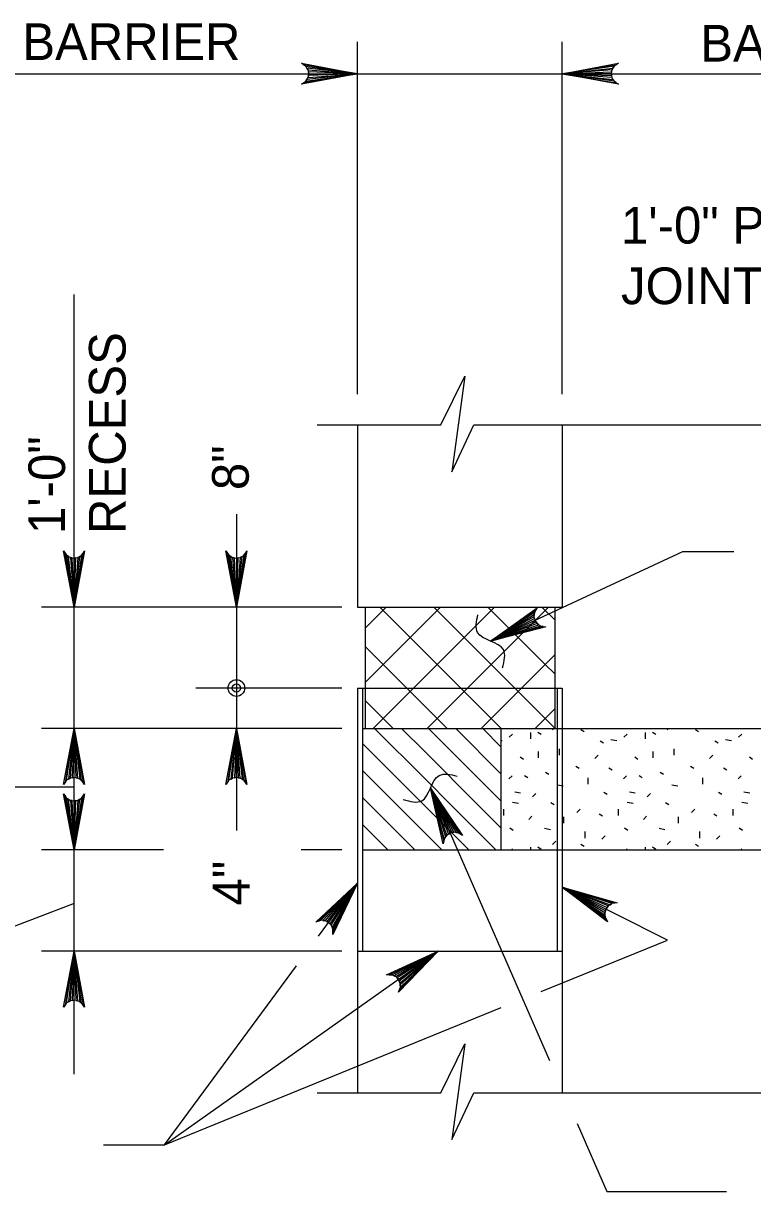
# Model space of a CAD drawing. Extents: x 638167 to 640248, y 296544 to 298920.
# Drawn here: x 639942.3 to 640003.4, y 296855.3 to 296953.1 of the extents above; entities that cross this region are included whole.
import ezdxf

# ---------------------------------------------------------------- set-up
doc = ezdxf.new("R2010")
doc.units = 0
doc.layers.add('1', color=7, linetype='Continuous')
doc.layers.add('57', color=7, linetype='Continuous')

# ---------------------------------------------------------------- blocks, each defined once
blk = doc.blocks.new('DIMDOT')
at = {"layer": '57'}
for radius in [2, 1]:
    blk.add_circle((0, 0), radius, dxfattribs=at)

msp = doc.modelspace()

# ---------------------------------------------------------------- linework, layer by layer
at = {"layer": '1'}
for p, q in [((639970.336, 296922.077), (639970.336, 296951.547)), ((639987.481, 296922.077), (639987.481, 296951.547)), ((639941.261, 296948.882), (640107.801, 296948.882)), ((639946.597, 296865.172), (639946.597, 296930.417)), ((639966.949, 296919.492), (639977.309, 296919.492)), ((639970.336, 296919.492), (639970.336, 296904.252)), ((639980.08, 296919.492), (640025.054, 296919.492)), ((639987.481, 296919.492), (639987.481, 296904.252)), ((639960.186, 296912.032), (639960.186, 296885.559)), ((639997.556, 296908.884), (639981.475, 296901.41)), ((640001.859, 296908.884), (639997.556, 296908.884)), ((639969.019, 296904.252), (639943.879, 296904.252)), ((639970.336, 296904.252), (639987.481, 296904.252)), ((639970.971, 296904.252), (639970.971, 296897.478)), ((639970.971, 296902.479), (639972.744, 296904.252)), ((639976.996, 296899.453), (639972.198, 296904.252)), ((639972.471, 296899.453), (639977.269, 296904.252)), ((639981.522, 296899.453), (639976.723, 296904.252)), ((639976.996, 296899.453), (639981.522, 296903.979)), ((639981.522, 296903.979), (639981.249, 296904.252)), ((639981.522, 296899.453), (639986.32, 296904.252)), ((639981.522, 296903.979), (639981.795, 296904.252)), ((639986.047, 296899.453), (639981.522, 296903.979)), ((639986.846, 296903.18), (639985.774, 296904.252)), ((639986.846, 296904.252), (639986.846, 296897.478)), ((639972.471, 296899.453), (639970.971, 296900.953)), ((639970.971, 296897.954), (639972.471, 296899.453)), ((639971.635, 296894.092), (639976.996, 296899.453)), ((639977.832, 296894.092), (639972.471, 296899.453)), ((639976.16, 296894.092), (639981.522, 296899.453)), ((639981.522, 296894.928), (639976.996, 296899.453)), ((639981.522, 296894.928), (639986.047, 296899.453)), ((639986.846, 296894.129), (639981.522, 296899.453)), ((639986.047, 296899.453), (639986.846, 296900.252)), ((639986.846, 296898.654), (639986.047, 296899.453)), ((639969.019, 296897.478), (639956.789, 296897.478)), ((639970.336, 296897.478), (639987.481, 296897.478)), ((639970.336, 296897.478), (639970.336, 296875.465)), ((639970.759, 296897.478), (639970.759, 296875.465)), ((639970.971, 296897.478), (639970.971, 296894.092)), ((639986.846, 296897.478), (639986.846, 296894.092)), ((639987.058, 296897.478), (639987.058, 296875.465)), ((639987.481, 296897.478), (639987.481, 296875.465)), ((639973.307, 296894.092), (639970.971, 296896.427)), ((639985.211, 296894.092), (639986.846, 296895.727)), ((639980.686, 296894.092), (639981.522, 296894.928)), ((639982.358, 296894.092), (639981.522, 296894.928)), ((639969.019, 296894.092), (639943.879, 296894.092)), ((639970.759, 296894.092), (639987.481, 296894.092)), ((639975.959, 296889.896), (639971.763, 296894.092)), ((639975.959, 296892.158), (639974.026, 296894.092)), ((639982.347, 296888.033), (639976.289, 296894.092)), ((639982.347, 296890.296), (639978.552, 296894.092)), ((639982.347, 296892.559), (639980.814, 296894.092)), ((639982.347, 296894.092), (639982.347, 296883.932)), ((639983.045, 296893.354), (639983.316, 296893.625)), ((639984.853, 296893.218), (639984.853, 296893.76)), ((639985.712, 296893.58), (639985.441, 296893.76)), ((639986.661, 296893.987), (639986.766, 296894.092)), ((639987.481, 296894.092), (640079.03, 296894.092)), ((639989.299, 296893.806), (639989.028, 296893.986)), ((639992.645, 296893.354), (639992.916, 296893.625)), ((639994.453, 296893.218), (639994.453, 296893.76)), ((639995.312, 296893.58), (639995.041, 296893.76)), ((639996.261, 296893.987), (639996.366, 296894.092)), ((639998.899, 296893.806), (639998.628, 296893.986)), ((640002.245, 296893.354), (640002.516, 296893.625)), ((639975.959, 296887.633), (639970.759, 296892.833)), ((639982.347, 296893.102), (639982.457, 296893.082)), ((639990.927, 296892.856), (639990.655, 296893.037)), ((639991.56, 296893.173), (639992.057, 296893.082)), ((640000.527, 296892.856), (640000.255, 296893.037)), ((640001.16, 296893.173), (640001.657, 296893.082)), ((639980.485, 296887.633), (639975.959, 296892.158)), ((639984.22, 296891.5), (639983.949, 296891.681)), ((639985.486, 296891.636), (639985.486, 296892.178)), ((639987.249, 296891.862), (639987.249, 296892.404)), ((639990.204, 296891.59), (639990.475, 296891.862)), ((639993.82, 296891.5), (639993.549, 296891.681)), ((639995.086, 296891.636), (639995.086, 296892.178)), ((639996.849, 296891.862), (639996.849, 296892.404)), ((639999.804, 296891.59), (640000.075, 296891.862)), ((640003.42, 296891.5), (640003.149, 296891.681)), ((639988.893, 296890.732), (639988.621, 296890.912)), ((639991.65, 296890.596), (639991.379, 296890.777)), ((639998.493, 296890.732), (639998.221, 296890.912)), ((640001.25, 296890.596), (640000.979, 296890.777)), ((639973.696, 296887.633), (639970.759, 296890.57)), ((639978.222, 296887.633), (639975.959, 296889.896)), ((639983, 296889.873), (639983.271, 296890.144)), ((639984.582, 296889.963), (639984.31, 296890.144)), ((639986.345, 296890.234), (639986.073, 296890.415)), ((639989.661, 296889.421), (639989.661, 296889.963)), ((639992.6, 296889.873), (639992.871, 296890.144)), ((639994.182, 296889.963), (639993.91, 296890.144)), ((639995.945, 296890.234), (639995.673, 296890.415)), ((639999.261, 296889.421), (639999.261, 296889.963)), ((640002.2, 296889.873), (640002.471, 296890.144)), ((639946.597, 296889.18), (639893.599, 296889.18)), ((639976.438, 296889.095), (639986.406, 296866.311)), ((639983.497, 296888.788), (639983.994, 296888.697)), ((639984.989, 296888.381), (639985.26, 296888.652)), ((639987.068, 296889.375), (639987.565, 296889.285)), ((639991.243, 296888.562), (639990.972, 296888.742)), ((639993.097, 296888.788), (639993.594, 296888.697)), ((639994.589, 296888.381), (639994.86, 296888.652)), ((639996.668, 296889.375), (639997.165, 296889.285)), ((640000.843, 296888.562), (640000.572, 296888.742)), ((640002.697, 296888.788), (640003.194, 296888.697)), ((639971.434, 296887.633), (639970.759, 296888.307)), ((639983.316, 296887.929), (639983.813, 296887.838)), ((639986.797, 296887.703), (639986.525, 296887.884)), ((639992.916, 296887.929), (639993.413, 296887.838)), ((639996.397, 296887.703), (639996.125, 296887.884)), ((640002.516, 296887.929), (640003.013, 296887.838)), ((639975.135, 296883.932), (639971.434, 296887.633)), ((639975.959, 296885.37), (639973.696, 296887.633)), ((639979.661, 296883.932), (639975.959, 296887.633)), ((639981.923, 296883.932), (639978.222, 296887.633)), ((639982.347, 296885.77), (639980.485, 296887.633)), ((639982.593, 296886.799), (639982.593, 296887.341)), ((639984.672, 296886.482), (639984.943, 296886.753)), ((639987.611, 296886.166), (639987.611, 296886.708)), ((639988.712, 296887.07), (639988.983, 296887.341)), ((639990.837, 296886.753), (639990.565, 296886.934)), ((639992.193, 296886.799), (639992.193, 296887.341)), ((639994.272, 296886.482), (639994.543, 296886.753)), ((639997.211, 296886.166), (639997.211, 296886.708)), ((639998.312, 296887.07), (639998.583, 296887.341)), ((640000.437, 296886.753), (640000.165, 296886.934)), ((640001.793, 296886.799), (640001.793, 296887.341)), ((639972.872, 296883.932), (639970.759, 296886.045)), ((639983.361, 296885.562), (639983.09, 296885.743)), ((639985.983, 296885.743), (639986.481, 296885.652)), ((639992.961, 296885.562), (639992.69, 296885.743)), ((639995.583, 296885.743), (639996.081, 296885.652)), ((640002.561, 296885.562), (640002.29, 296885.743)), ((639977.398, 296883.932), (639975.959, 296885.37)), ((639989.39, 296884.929), (639989.39, 296885.471)), ((639990.791, 296884.838), (639991.063, 296885.11)), ((639998.99, 296884.929), (639998.99, 296885.471)), ((640000.391, 296884.838), (640000.663, 296885.11)), ((639954.071, 296883.932), (639943.879, 296883.932)), ((639969.019, 296883.932), (639965.621, 296883.932)), ((639970.759, 296883.932), (639987.481, 296883.932)), ((639983.223, 296883.932), (639983.316, 296884.025)), ((639984.853, 296883.932), (639984.853, 296884.16)), ((639985.712, 296883.98), (639985.441, 296884.16)), ((639986.661, 296884.387), (639986.933, 296884.658)), ((639987.481, 296883.932), (640079.03, 296883.932)), ((639989.299, 296884.206), (639989.028, 296884.386)), ((639992.823, 296883.932), (639992.916, 296884.025)), ((639994.453, 296883.932), (639994.453, 296884.16)), ((639995.312, 296883.98), (639995.041, 296884.16)), ((639996.261, 296884.387), (639996.533, 296884.658)), ((639998.899, 296884.206), (639998.628, 296884.386)), ((640002.423, 296883.932), (640002.516, 296884.025)), ((639967.062, 296876.722), (639970.336, 296881.152)), ((639996.28, 296876.391), (639987.481, 296880.827)), ((639946.597, 296879.441), (639931.649, 296873.779)), ((639985.701, 296872.089), (639996.28, 296876.391)), ((639969.019, 296875.465), (639943.879, 296875.465)), ((639954.163, 296859.263), (639977.099, 296875.465)), ((639970.336, 296875.465), (639987.481, 296875.465)), ((639970.336, 296875.465), (639970.336, 296863.612)), ((639987.481, 296875.465), (639987.481, 296863.612)), ((639954.163, 296859.263), (639965.222, 296874.231)), ((639954.163, 296859.263), (639982.375, 296870.736)), ((639966.949, 296863.612), (639977.309, 296863.612)), ((639980.08, 296863.612), (640025.054, 296863.612)), ((639988.719, 296861.025), (639991.207, 296855.337)), ((639949.07, 296859.263), (639954.163, 296859.263)), ((639991.207, 296855.337), (640001.24, 296855.337))]:
    msp.add_line(p, q, dxfattribs=at)
for points in [[(639970.336, 296948.882), (639965.638, 296948.001), (639965.819, 296948.127), (639966, 296948.252), (639966.094, 296948.41), (639966.187, 296948.567), (639966.214, 296948.725), (639966.241, 296948.882), (639966.214, 296949.04), (639966.187, 296949.197), (639966.094, 296949.355), (639966, 296949.512), (639965.819, 296949.638), (639965.638, 296949.763), (639970.336, 296948.882), (639965.819, 296949.638), (639966, 296949.512), (639970.336, 296948.882), (639966.094, 296949.355), (639966.187, 296949.197), (639970.336, 296948.882), (639966.214, 296949.04), (639966.241, 296948.882), (639970.336, 296948.882), (639966.214, 296948.725), (639966.187, 296948.567), (639970.336, 296948.882), (639966.094, 296948.41), (639966, 296948.252), (639970.336, 296948.882), (639965.819, 296948.127)], [(639987.481, 296948.882), (639992.179, 296949.763), (639991.998, 296949.638), (639991.817, 296949.512), (639991.723, 296949.355), (639991.63, 296949.197), (639991.603, 296949.04), (639991.576, 296948.882), (639991.603, 296948.725), (639991.63, 296948.567), (639991.723, 296948.41), (639991.817, 296948.252), (639991.998, 296948.127), (639992.179, 296948.001), (639987.481, 296948.882), (639991.998, 296948.127), (639991.817, 296948.252), (639987.481, 296948.882), (639991.723, 296948.41), (639991.63, 296948.567), (639987.481, 296948.882), (639991.603, 296948.725), (639991.576, 296948.882), (639987.481, 296948.882), (639991.603, 296949.04), (639991.63, 296949.197), (639987.481, 296948.882), (639991.723, 296949.355), (639991.817, 296949.512), (639987.481, 296948.882), (639991.998, 296949.638)], [(639977.309, 296919.492), (639979.308, 296923.575), (639978.221, 296915.583), (639980.08, 296919.492)], [(639946.597, 296904.252), (639945.716, 296908.949), (639945.841, 296908.768), (639945.967, 296908.587), (639946.124, 296908.494), (639946.282, 296908.401), (639946.439, 296908.374), (639946.597, 296908.347), (639946.754, 296908.374), (639946.912, 296908.401), (639947.069, 296908.494), (639947.227, 296908.587), (639947.352, 296908.768), (639947.478, 296908.949), (639946.597, 296904.252), (639947.352, 296908.768), (639947.227, 296908.587), (639946.597, 296904.252), (639947.069, 296908.494), (639946.912, 296908.401), (639946.597, 296904.252), (639946.754, 296908.374), (639946.597, 296908.347), (639946.597, 296904.252), (639946.439, 296908.374), (639946.282, 296908.401), (639946.597, 296904.252), (639946.124, 296908.494), (639945.967, 296908.587), (639946.597, 296904.252), (639945.841, 296908.768)], [(639960.186, 296904.252), (639959.305, 296908.949), (639959.43, 296908.768), (639959.556, 296908.587), (639959.713, 296908.494), (639959.871, 296908.401), (639960.028, 296908.374), (639960.186, 296908.347), (639960.343, 296908.374), (639960.501, 296908.401), (639960.658, 296908.494), (639960.816, 296908.587), (639960.941, 296908.768), (639961.067, 296908.949), (639960.186, 296904.252), (639960.941, 296908.768), (639960.816, 296908.587), (639960.186, 296904.252), (639960.658, 296908.494), (639960.501, 296908.401), (639960.186, 296904.252), (639960.343, 296908.374), (639960.186, 296908.347), (639960.186, 296904.252), (639960.028, 296908.374), (639959.871, 296908.401), (639960.186, 296904.252), (639959.713, 296908.494), (639959.556, 296908.587), (639960.186, 296904.252), (639959.43, 296908.768)], [(639981.475, 296901.41), (639985.364, 296904.189), (639985.253, 296903.999), (639985.142, 296903.809), (639985.123, 296903.627), (639985.105, 296903.444), (639985.147, 296903.29), (639985.189, 296903.136), (639985.28, 296903.005), (639985.371, 296902.873), (639985.522, 296902.77), (639985.673, 296902.666), (639985.89, 296902.629), (639986.107, 296902.591), (639981.475, 296901.41), (639985.89, 296902.629), (639985.673, 296902.666), (639981.475, 296901.41), (639985.522, 296902.77), (639985.371, 296902.873), (639981.475, 296901.41), (639985.28, 296903.005), (639985.189, 296903.136), (639981.475, 296901.41), (639985.147, 296903.29), (639985.105, 296903.444), (639981.475, 296901.41), (639985.123, 296903.627), (639985.142, 296903.809), (639981.475, 296901.41), (639985.253, 296903.999)], [(639946.597, 296894.092), (639947.478, 296889.394), (639947.352, 296889.575), (639947.227, 296889.756), (639947.069, 296889.849), (639946.912, 296889.943), (639946.754, 296889.97), (639946.597, 296889.997), (639946.439, 296889.97), (639946.282, 296889.943), (639946.124, 296889.849), (639945.967, 296889.756), (639945.841, 296889.575), (639945.716, 296889.394), (639946.597, 296894.092), (639945.841, 296889.575), (639945.967, 296889.756), (639946.597, 296894.092), (639946.124, 296889.849), (639946.282, 296889.943), (639946.597, 296894.092), (639946.439, 296889.97), (639946.597, 296889.997), (639946.597, 296894.092), (639946.754, 296889.97), (639946.912, 296889.943), (639946.597, 296894.092), (639947.069, 296889.849), (639947.227, 296889.756), (639946.597, 296894.092), (639947.352, 296889.575)], [(639960.186, 296894.092), (639961.067, 296889.394), (639960.941, 296889.575), (639960.816, 296889.756), (639960.658, 296889.849), (639960.501, 296889.943), (639960.343, 296889.97), (639960.186, 296889.997), (639960.028, 296889.97), (639959.871, 296889.943), (639959.713, 296889.849), (639959.556, 296889.756), (639959.43, 296889.575), (639959.305, 296889.394), (639960.186, 296894.092), (639959.43, 296889.575), (639959.556, 296889.756), (639960.186, 296894.092), (639959.713, 296889.849), (639959.871, 296889.943), (639960.186, 296894.092), (639960.028, 296889.97), (639960.186, 296889.997), (639960.186, 296894.092), (639960.343, 296889.97), (639960.501, 296889.943), (639960.186, 296894.092), (639960.658, 296889.849), (639960.816, 296889.756), (639960.186, 296894.092), (639960.941, 296889.575)], [(639976.438, 296889.095), (639979.128, 296885.144), (639978.941, 296885.259), (639978.753, 296885.375), (639978.572, 296885.397), (639978.39, 296885.42), (639978.235, 296885.381), (639978.08, 296885.343), (639977.946, 296885.255), (639977.813, 296885.167), (639977.706, 296885.019), (639977.599, 296884.87), (639977.557, 296884.654), (639977.514, 296884.438), (639976.438, 296889.095), (639977.557, 296884.654), (639977.599, 296884.87), (639976.438, 296889.095), (639977.706, 296885.019), (639977.813, 296885.167), (639976.438, 296889.095), (639977.946, 296885.255), (639978.08, 296885.343), (639976.438, 296889.095), (639978.235, 296885.381), (639978.39, 296885.42), (639976.438, 296889.095), (639978.572, 296885.397), (639978.753, 296885.375), (639976.438, 296889.095), (639978.941, 296885.259)], [(639946.597, 296883.932), (639945.716, 296888.629), (639945.841, 296888.448), (639945.967, 296888.267), (639946.124, 296888.174), (639946.282, 296888.081), (639946.439, 296888.054), (639946.597, 296888.027), (639946.754, 296888.054), (639946.912, 296888.081), (639947.069, 296888.174), (639947.227, 296888.267), (639947.352, 296888.448), (639947.478, 296888.629), (639946.597, 296883.932), (639947.352, 296888.448), (639947.227, 296888.267), (639946.597, 296883.932), (639947.069, 296888.174), (639946.912, 296888.081), (639946.597, 296883.932), (639946.754, 296888.054), (639946.597, 296888.027), (639946.597, 296883.932), (639946.439, 296888.054), (639946.282, 296888.081), (639946.597, 296883.932), (639946.124, 296888.174), (639945.967, 296888.267), (639946.597, 296883.932), (639945.841, 296888.448)], [(639970.336, 296881.152), (639968.253, 296876.851), (639968.26, 296877.071), (639968.266, 296877.291), (639968.195, 296877.459), (639968.124, 296877.628), (639968.013, 296877.743), (639967.903, 296877.859), (639967.76, 296877.931), (639967.617, 296878.002), (639967.435, 296878.021), (639967.253, 296878.04), (639967.044, 296877.968), (639966.836, 296877.897), (639970.336, 296881.152), (639967.044, 296877.968), (639967.253, 296878.04), (639970.336, 296881.152), (639967.435, 296878.021), (639967.617, 296878.002), (639970.336, 296881.152), (639967.76, 296877.931), (639967.903, 296877.859), (639970.336, 296881.152), (639968.013, 296877.743), (639968.124, 296877.628), (639970.336, 296881.152), (639968.195, 296877.459), (639968.266, 296877.291), (639970.336, 296881.152), (639968.26, 296877.071)], [(639987.481, 296880.827), (639992.072, 296879.499), (639991.854, 296879.468), (639991.636, 296879.438), (639991.482, 296879.339), (639991.328, 296879.241), (639991.233, 296879.112), (639991.138, 296878.984), (639991.091, 296878.831), (639991.044, 296878.678), (639991.056, 296878.496), (639991.069, 296878.313), (639991.174, 296878.119), (639991.279, 296877.926), (639987.481, 296880.827), (639991.174, 296878.119), (639991.069, 296878.313), (639987.481, 296880.827), (639991.056, 296878.496), (639991.044, 296878.678), (639987.481, 296880.827), (639991.091, 296878.831), (639991.138, 296878.984), (639987.481, 296880.827), (639991.233, 296879.112), (639991.328, 296879.241), (639987.481, 296880.827), (639991.482, 296879.339), (639991.636, 296879.438), (639987.481, 296880.827), (639991.854, 296879.468)], [(639946.597, 296875.465), (639947.478, 296870.767), (639947.352, 296870.948), (639947.227, 296871.129), (639947.069, 296871.223), (639946.912, 296871.316), (639946.754, 296871.343), (639946.597, 296871.37), (639946.439, 296871.343), (639946.282, 296871.316), (639946.124, 296871.223), (639945.967, 296871.129), (639945.841, 296870.948), (639945.716, 296870.767), (639946.597, 296875.465), (639945.841, 296870.948), (639945.967, 296871.129), (639946.597, 296875.465), (639946.124, 296871.223), (639946.282, 296871.316), (639946.597, 296875.465), (639946.439, 296871.343), (639946.597, 296871.37), (639946.597, 296875.465), (639946.754, 296871.343), (639946.912, 296871.316), (639946.597, 296875.465), (639947.069, 296871.223), (639947.227, 296871.129), (639946.597, 296875.465), (639947.352, 296870.948)], [(639977.099, 296875.465), (639973.77, 296872.035), (639973.846, 296872.242), (639973.921, 296872.449), (639973.907, 296872.631), (639973.892, 296872.814), (639973.823, 296872.958), (639973.754, 296873.102), (639973.641, 296873.215), (639973.529, 296873.328), (639973.361, 296873.403), (639973.194, 296873.478), (639972.974, 296873.476), (639972.754, 296873.474), (639977.099, 296875.465), (639972.974, 296873.476), (639973.194, 296873.478), (639977.099, 296875.465), (639973.361, 296873.403), (639973.529, 296873.328), (639977.099, 296875.465), (639973.641, 296873.215), (639973.754, 296873.102), (639977.099, 296875.465), (639973.823, 296872.958), (639973.892, 296872.814), (639977.099, 296875.465), (639973.907, 296872.631), (639973.921, 296872.449), (639977.099, 296875.465), (639973.846, 296872.242)], [(639977.309, 296863.612), (639979.308, 296867.695), (639978.221, 296859.703), (639980.08, 296863.612)]]:
    msp.add_lwpolyline(points, dxfattribs=at)
for points in [[(639982.464, 296899.161), (639982.551, 296900.702), (639980.389, 296902.126), (639980.414, 296903.617)], [(639974.168, 296888.157), (639975.706, 296888.036), (639977.179, 296890.165), (639978.669, 296890.106)]]:
    msp.add_spline(points, degree=3, dxfattribs=at)

# ---------------------------------------------------------------- block references
at = {"layer": '1', "xscale": 0.349999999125, "yscale": 0.349999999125}
msp.add_blockref('DIMDOT', (639960.186, 296897.478), dxfattribs=at)

# ---------------------------------------------------------------- texts
at = {"layer": '1'}
for s, p in [('BARRIER', (639942.262, 296950.026)), ('BARRIER MOMENT SLAB', (639999.041, 296949.899)), ('1\'-0" PAVEMENT RELIEF', (639992.399, 296934.673)), ('JOINT (ROADWAY ITEM)', (639992.399, 296929.601))]:
    msp.add_text(s, height=3.072, dxfattribs=at).set_placement(p)
for s, p in [('RECESS', (639950.912, 296910.366)), ('1\'-0"', (639945.84, 296910.366)), ('8"', (639961.219, 296914.043)), ('4"', (639961.286, 296879.285))]:
    msp.add_text(s, height=3.072, rotation=90, dxfattribs=at).set_placement(p)

doc.saveas('drawing.dxf')
